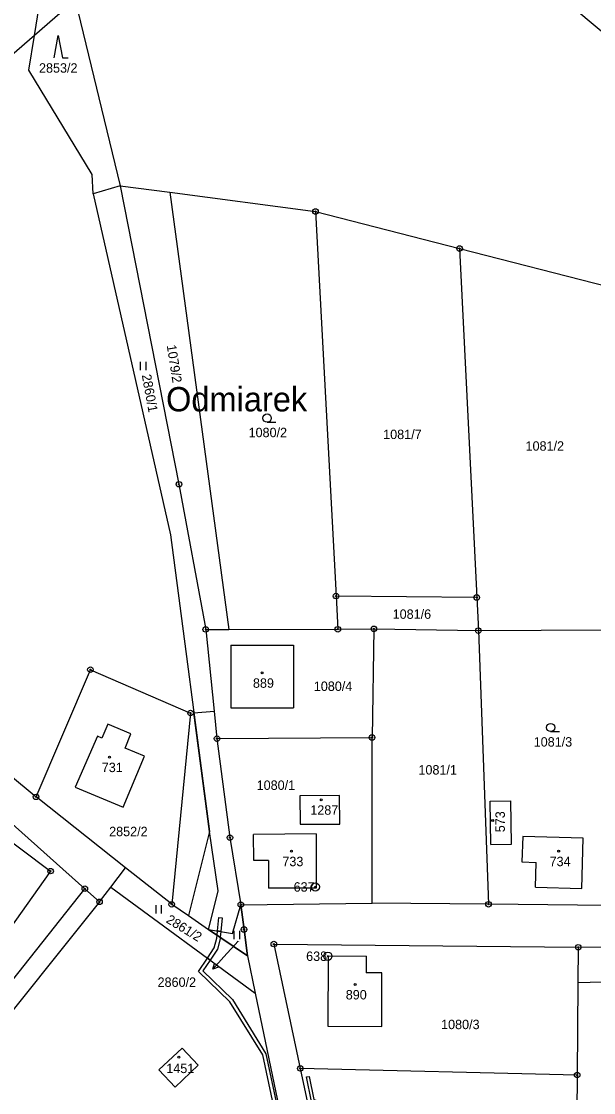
# Model space of a CAD drawing. Extents: x -439246 to -433691, y -1130252 to -1121148.
# Drawn here: x -438567.6 to -438464.2, y -1123676.3 to -1123482.7 of the extents above; entities that cross this region are included whole.
import ezdxf

# ---------------------------------------------------------------- set-up
doc = ezdxf.new("R2010")
doc.units = 0
for name, color, linetype in [('Vrstva 1', 7, 'Continuous'), ('Vrstva 15', 7, 'Continuous'), ('Vrstva 16', 7, 'Continuous'), ('Vrstva 17', 7, 'Continuous'), ('Vrstva 18', 7, 'Continuous'), ('Vrstva 19', 7, 'Continuous'), ('Vrstva 24', 7, 'Continuous'), ('Vrstva 25', 7, 'Continuous'), ('Vrstva 3', 7, 'Continuous'), ('Vrstva 30', 7, 'Continuous'), ('Vrstva 37', 7, 'Continuous')]:
    doc.layers.add(name, color=color, linetype=linetype)

msp = doc.modelspace()

# ---------------------------------------------------------------- linework, layer by layer
at = {"layer": 'Vrstva 1'}
for p, q in [((-438542.74, -1123672.17), (-438538.53, -1123668.22)), ((-438538.53, -1123668.22), (-438535.62, -1123671.33)), ((-438535.62, -1123671.33), (-438539.83, -1123675.27)), ((-438539.83, -1123675.27), (-438542.74, -1123672.17))]:
    msp.add_line(p, q, dxfattribs=at)
for points in [[(-438565.24, -1123485.24), (-438563.53, -1123474.69)], [(-438557.84, -1123478.82), (-438565.24, -1123485.24)], [(-438557.84, -1123478.82), (-438549.72, -1123512.39)], [(-438469.05, -1123479.23), (-438456.3, -1123489.9)], [(-438565.24, -1123485.24), (-438610.83, -1123524.79)], [(-438566.26, -1123491.51), (-438565.24, -1123485.24)], [(-438554.79, -1123510.4), (-438566.26, -1123491.51)], [(-438554.64, -1123513.89), (-438554.79, -1123510.4)], [(-438549.72, -1123512.39), (-438554.64, -1123513.89)], [(-438549.72, -1123512.39), (-438540.78, -1123513.57)], [(-438549.72, -1123512.39), (-438539.12, -1123566.34)], [(-438554.64, -1123513.89), (-438540.67, -1123575.51)], [(-438540.78, -1123513.57), (-438514.45, -1123517.05)], [(-438540.78, -1123513.57), (-438530.12, -1123592.57)], [(-438514.45, -1123517.05), (-438488.42, -1123523.74)], [(-438514.45, -1123517.05), (-438510.74, -1123586.55)], [(-438488.42, -1123523.74), (-438461.66, -1123530.63)], [(-438488.42, -1123523.74), (-438485.32, -1123586.81)], [(-438539.12, -1123566.34), (-438534.28, -1123592.58)], [(-438540.67, -1123575.51), (-438533.6, -1123629.1)], [(-438510.74, -1123586.55), (-438510.42, -1123592.55)], [(-438485.32, -1123586.81), (-438510.74, -1123586.55)], [(-438485.32, -1123586.81), (-438485.03, -1123592.79)], [(-438604.93, -1123589.57), (-438564.93, -1123622.84)], [(-438534.28, -1123592.58), (-438530.12, -1123592.57)], [(-438530.12, -1123592.57), (-438510.42, -1123592.55)], [(-438510.42, -1123592.55), (-438503.9, -1123592.47)], [(-438503.9, -1123592.47), (-438504.24, -1123612.11)], [(-438503.9, -1123592.47), (-438485.03, -1123592.79)], [(-438534.28, -1123592.58), (-438532.76, -1123607.36)], [(-438485.03, -1123592.79), (-438462.35, -1123592.68)], [(-438485.03, -1123592.79), (-438483.19, -1123642.24)], [(-438529.74, -1123595.4), (-438529.77, -1123606.74)], [(-438529.74, -1123595.4), (-438518.41, -1123595.43)], [(-438518.41, -1123595.43), (-438518.44, -1123606.77)], [(-438604.01, -1123596.66), (-438556.13, -1123639.43)], [(-438564.93, -1123622.84), (-438555.11, -1123599.85)], [(-438555.11, -1123599.85), (-438537.02, -1123607.68)], [(-438537.02, -1123607.68), (-438540.42, -1123642.25)], [(-438532.76, -1123607.36), (-438532.25, -1123612.31)], [(-438529.77, -1123606.74), (-438518.44, -1123606.77)], [(-438551.99, -1123609.72), (-438553.03, -1123612.21)], [(-438547.79, -1123611.47), (-438551.99, -1123609.72)], [(-438553.86, -1123611.86), (-438557.89, -1123621.07)], [(-438553.03, -1123612.21), (-438553.86, -1123611.86)], [(-438548.85, -1123614.01), (-438547.79, -1123611.47)], [(-438594.06, -1123612.41), (-438562.31, -1123636.25)], [(-438532.25, -1123612.31), (-438504.24, -1123612.11)], [(-438532.25, -1123612.31), (-438529.91, -1123630.2)], [(-438504.19, -1123642.04), (-438504.24, -1123612.11)], [(-438549.2, -1123624.7), (-438545.35, -1123615.47)], [(-438545.35, -1123615.47), (-438548.85, -1123614.01)], [(-438557.89, -1123621.07), (-438549.2, -1123624.7)], [(-438548.78, -1123635.63), (-438564.93, -1123622.84)], [(-438510.11, -1123622.61), (-438517.29, -1123622.63)], [(-438517.29, -1123622.63), (-438517.23, -1123627.79)], [(-438510.05, -1123627.75), (-438510.11, -1123622.61)], [(-438482.89, -1123623.63), (-438479.15, -1123623.56)], [(-438482.75, -1123631.43), (-438482.89, -1123623.63)], [(-438479.01, -1123631.36), (-438479.15, -1123623.56)], [(-438533.6, -1123629.1), (-438537.41, -1123644.3)], [(-438517.23, -1123627.79), (-438510.05, -1123627.75)], [(-438529.91, -1123630.2), (-438527.94, -1123642.32)], [(-438514.32, -1123629.52), (-438525.63, -1123629.66)], [(-438525.57, -1123634.35), (-438525.63, -1123629.66)], [(-438514.32, -1123629.52), (-438514.32, -1123639.31)], [(-438476.97, -1123630.01), (-438477.2, -1123634.58)], [(-438466.11, -1123630.28), (-438476.97, -1123630.01)], [(-438466.34, -1123639.38), (-438466.11, -1123630.28)], [(-438482.75, -1123631.43), (-438479.01, -1123631.36)], [(-438522.96, -1123634.35), (-438525.57, -1123634.35)], [(-438522.96, -1123634.35), (-438522.96, -1123639.31)], [(-438477.2, -1123634.58), (-438474.6, -1123634.67)], [(-438474.71, -1123639.17), (-438474.6, -1123634.67)], [(-438562.31, -1123636.25), (-438573.93, -1123652.57)], [(-438551.44, -1123639.14), (-438548.78, -1123635.63)], [(-438540.42, -1123642.25), (-438548.78, -1123635.63)], [(-438587.9, -1123679.55), (-438556.13, -1123639.43)], [(-438556.13, -1123639.43), (-438553.46, -1123641.81)], [(-438553.46, -1123641.81), (-438551.44, -1123639.14)], [(-438551.44, -1123639.14), (-438525.33, -1123658.29)], [(-438514.32, -1123639.31), (-438522.96, -1123639.31)], [(-438474.71, -1123639.17), (-438466.34, -1123639.38)], [(-438553.46, -1123641.81), (-438597.02, -1123696.21)], [(-438540.42, -1123642.25), (-438537.41, -1123644.3)], [(-438533.75, -1123646.78), (-438529.44, -1123647.54), (-438527.94, -1123642.32)], [(-438527.94, -1123642.32), (-438504.19, -1123642.04)], [(-438527.36, -1123646.8), (-438527.94, -1123642.32)], [(-438483.19, -1123642.24), (-438504.19, -1123642.04)], [(-438461.74, -1123642.44), (-438483.19, -1123642.24)], [(-438537.41, -1123644.3), (-438533.75, -1123646.78)], [(-438533.75, -1123646.78), (-438526.74, -1123651.54)], [(-438526.74, -1123651.54), (-438527.36, -1123646.8)], [(-438521.97, -1123649.43), (-438466.98, -1123650.01)], [(-438521.97, -1123649.43), (-438517.19, -1123671.91)], [(-438466.98, -1123650.01), (-438467.04, -1123656.42)], [(-438440.72, -1123650.38), (-438466.98, -1123650.01)], [(-438526.74, -1123651.54), (-438525.33, -1123658.29)], [(-438512.18, -1123651.68), (-438512.21, -1123664.28)], [(-438505.31, -1123651.65), (-438512.18, -1123651.68)], [(-438505.31, -1123651.65), (-438505.3, -1123654.65)], [(-438502.45, -1123654.66), (-438505.3, -1123654.65)], [(-438502.47, -1123664.3), (-438502.45, -1123654.66)], [(-438467.04, -1123656.42), (-438467.18, -1123673.1)], [(-438458.09, -1123656.2), (-438467.04, -1123656.42)], [(-438525.33, -1123658.29), (-438515.45, -1123705.77)], [(-438512.21, -1123664.28), (-438502.47, -1123664.3)], [(-438467.18, -1123673.1), (-438517.19, -1123671.91)], [(-438517.19, -1123671.91), (-438510.13, -1123705.13)], [(-438467.18, -1123673.1), (-438467.4, -1123700.01)]]:
    msp.add_lwpolyline(points, dxfattribs=at)
at = {"layer": 'Vrstva 16'}
msp.add_line((-438530.98, -1123651.77), (-438533, -1123653.99), dxfattribs=at)
for points in [[(-438528.39, -1123648.92), (-438530.98, -1123651.77)], [(-438531.95, -1123653.59), (-438533, -1123653.99), (-438532.69, -1123652.92)]]:
    msp.add_lwpolyline(points, dxfattribs=at)
at = {"layer": 'Vrstva 24'}
for centre, radius in [((-438514.45, -1123517.05), 0.5), ((-438514.45, -1123517.05), 0.1), ((-438488.42, -1123523.74), 0.5), ((-438488.42, -1123523.74), 0.1), ((-438539.12, -1123566.34), 0.5), ((-438539.12, -1123566.34), 0.1), ((-438510.74, -1123586.55), 0.5), ((-438510.74, -1123586.55), 0.1), ((-438485.32, -1123586.81), 0.5), ((-438485.32, -1123586.81), 0.1), ((-438534.28, -1123592.58), 0.5), ((-438534.28, -1123592.58), 0.1), ((-438510.42, -1123592.55), 0.5), ((-438510.42, -1123592.55), 0.1), ((-438503.9, -1123592.47), 0.5), ((-438503.9, -1123592.47), 0.1), ((-438485.03, -1123592.79), 0.5), ((-438485.03, -1123592.79), 0.1), ((-438555.11, -1123599.85), 0.5), ((-438555.11, -1123599.85), 0.1), ((-438537.02, -1123607.68), 0.5), ((-438537.02, -1123607.68), 0.1), ((-438532.25, -1123612.31), 0.5), ((-438504.24, -1123612.11), 0.5), ((-438532.25, -1123612.31), 0.1), ((-438504.24, -1123612.11), 0.1), ((-438564.93, -1123622.84), 0.5), ((-438564.93, -1123622.84), 0.1), ((-438529.91, -1123630.2), 0.5), ((-438529.91, -1123630.2), 0.1), ((-438562.31, -1123636.25), 0.5), ((-438562.31, -1123636.25), 0.1), ((-438556.13, -1123639.43), 0.5), ((-438514.47, -1123639.11), 0.75), ((-438514.47, -1123639.11), 0.1), ((-438556.13, -1123639.43), 0.1), ((-438553.46, -1123641.81), 0.5), ((-438553.46, -1123641.81), 0.1), ((-438540.42, -1123642.25), 0.5), ((-438540.42, -1123642.25), 0.1), ((-438527.94, -1123642.32), 0.5), ((-438527.94, -1123642.32), 0.1), ((-438483.19, -1123642.24), 0.5), ((-438483.19, -1123642.24), 0.1), ((-438527.36, -1123646.8), 0.5), ((-438527.36, -1123646.8), 0.1), ((-438521.97, -1123649.43), 0.5), ((-438521.97, -1123649.43), 0.1), ((-438466.98, -1123650.01), 0.5), ((-438466.98, -1123650.01), 0.1), ((-438512.22, -1123651.63), 0.75), ((-438512.22, -1123651.63), 0.1), ((-438517.19, -1123671.91), 0.5), ((-438517.19, -1123671.91), 0.1), ((-438467.18, -1123673.1), 0.5), ((-438467.18, -1123673.1), 0.1)]:
    msp.add_circle(centre, radius, dxfattribs=at)
at = {"layer": 'Vrstva 25'}
for p, q in [((-438546.06, -1123545.72), (-438546.06, -1123544.22)), ((-438545.06, -1123545.72), (-438545.06, -1123544.22)), ((-438523.19, -1123555.14), (-438521.59, -1123555.14)), ((-438471.97, -1123611.05), (-438470.37, -1123611.05)), ((-438543.26, -1123643.89), (-438543.26, -1123642.39)), ((-438542.26, -1123643.89), (-438542.26, -1123642.39)), ((-438529.12, -1123648.54), (-438529.12, -1123647.04)), ((-438528.12, -1123648.54), (-438528.12, -1123647.04))]:
    msp.add_line(p, q, dxfattribs=at)
msp.add_lwpolyline([(-438561.66, -1123489.27), (-438560.96, -1123485.27), (-438560.16, -1123489.27), (-438559.16, -1123489.27)], dxfattribs=at)
for centre, radius in [((-438523.19, -1123554.39), 0.75), ((-438524.11, -1123600.42), 0.175), ((-438471.97, -1123610.3), 0.75), ((-438551.65, -1123615.66), 0.175), ((-438513.4, -1123623.36), 0.175), ((-438482.44, -1123627.1), 0.175), ((-438518.81, -1123632.66), 0.175), ((-438470.52, -1123632.66), 0.175), ((-438507.28, -1123656.74), 0.175), ((-438539.14, -1123669.87), 0.175)]:
    msp.add_circle(centre, radius, dxfattribs=at)
at = {"layer": 'Vrstva 3'}
for points in [[(-438529.74, -1123595.4), (-438529.77, -1123606.74)], [(-438529.74, -1123595.4), (-438518.41, -1123595.43)], [(-438518.41, -1123595.43), (-438518.44, -1123606.77)], [(-438529.77, -1123606.74), (-438518.44, -1123606.77)], [(-438551.99, -1123609.72), (-438553.03, -1123612.21)], [(-438547.79, -1123611.47), (-438551.99, -1123609.72)], [(-438553.86, -1123611.86), (-438557.89, -1123621.07)], [(-438553.03, -1123612.21), (-438553.86, -1123611.86)], [(-438548.85, -1123614.01), (-438547.79, -1123611.47)], [(-438549.2, -1123624.7), (-438545.35, -1123615.47)], [(-438545.35, -1123615.47), (-438548.85, -1123614.01)], [(-438557.89, -1123621.07), (-438549.2, -1123624.7)], [(-438510.11, -1123622.61), (-438517.29, -1123622.63)], [(-438517.29, -1123622.63), (-438517.23, -1123627.79)], [(-438510.05, -1123627.75), (-438510.11, -1123622.61)], [(-438482.89, -1123623.63), (-438479.15, -1123623.56)], [(-438482.75, -1123631.43), (-438482.89, -1123623.63)], [(-438479.01, -1123631.36), (-438479.15, -1123623.56)], [(-438517.23, -1123627.79), (-438510.05, -1123627.75)], [(-438514.32, -1123629.52), (-438525.63, -1123629.66)], [(-438525.57, -1123634.35), (-438525.63, -1123629.66)], [(-438514.32, -1123629.52), (-438514.32, -1123639.31)], [(-438476.97, -1123630.01), (-438477.2, -1123634.58)], [(-438466.11, -1123630.28), (-438476.97, -1123630.01)], [(-438466.34, -1123639.38), (-438466.11, -1123630.28)], [(-438482.75, -1123631.43), (-438479.01, -1123631.36)], [(-438522.96, -1123634.35), (-438525.57, -1123634.35)], [(-438522.96, -1123634.35), (-438522.96, -1123639.31)], [(-438477.2, -1123634.58), (-438474.6, -1123634.67)], [(-438474.71, -1123639.17), (-438474.6, -1123634.67)], [(-438514.32, -1123639.31), (-438522.96, -1123639.31)], [(-438474.71, -1123639.17), (-438466.34, -1123639.38)], [(-438512.18, -1123651.68), (-438512.21, -1123664.28)], [(-438505.31, -1123651.65), (-438512.18, -1123651.68)], [(-438505.31, -1123651.65), (-438505.3, -1123654.65)], [(-438502.45, -1123654.66), (-438505.3, -1123654.65)], [(-438502.47, -1123664.3), (-438502.45, -1123654.66)], [(-438512.21, -1123664.28), (-438502.47, -1123664.3)], [(-438542.74, -1123672.17), (-438538.53, -1123668.22)], [(-438538.53, -1123668.22), (-438535.62, -1123671.33)], [(-438535.62, -1123671.33), (-438539.83, -1123675.27)], [(-438539.83, -1123675.27), (-438542.74, -1123672.17)]]:
    msp.add_lwpolyline(points, dxfattribs=at)
at = {"layer": 'Vrstva 30'}
for points in [[(-438536.43, -1123607.64), (-438532.76, -1123607.36), (-438532.25, -1123612.31), (-438529.91, -1123630.2), (-438527.94, -1123642.32), (-438527.36, -1123646.8), (-438526.74, -1123651.54), (-438533.75, -1123646.78), (-438533.23, -1123644.7), (-438532.01, -1123639.82)], [(-438533.6, -1123629.1), (-438536.43, -1123607.64)], [(-438532.01, -1123639.82), (-438533.6, -1123629.1)], [(-438531.57, -1123647.16), (-438532.17, -1123647.06), (-438531.92, -1123644.63), (-438531.32, -1123644.69), (-438531.57, -1123647.16)], [(-438532.17, -1123647.06), (-438531.57, -1123647.16), (-438531.67, -1123648.19), (-438531.7, -1123648.49), (-438532.17, -1123650.36), (-438533.47, -1123652.32), (-438533.96, -1123651.96), (-438532.73, -1123650.12), (-438532.3, -1123648.39), (-438532.24, -1123647.8), (-438532.17, -1123647.06)], [(-438516.17, -1123706.15), (-438523.97, -1123669.47), (-438529.9, -1123659.85), (-438535.56, -1123654.38), (-438533.96, -1123651.96), (-438533.47, -1123652.32)], [(-438533.47, -1123652.32), (-438534.78, -1123654.3), (-438529.42, -1123659.47), (-438523.41, -1123669.25), (-438515.61, -1123705.86), (-438516.17, -1123706.15)], [(-438516.1, -1123673.44), (-438515.61, -1123673.34), (-438514.75, -1123677.54), (-438509.66, -1123679.32), (-438504.46, -1123680.42), (-438496.97, -1123680.63), (-438491.92, -1123681.17), (-438489.46, -1123683.19), (-438487.91, -1123685.31), (-438488.31, -1123685.6), (-438489.82, -1123683.54), (-438492.13, -1123681.65), (-438497.01, -1123681.13), (-438504.53, -1123680.92), (-438509.79, -1123679.8), (-438515.18, -1123677.91)], [(-438515.18, -1123677.91), (-438516.1, -1123673.44)]]:
    msp.add_lwpolyline(points, dxfattribs=at)
at = {"layer": 'Vrstva 37'}
for centre in [(-438524.11, -1123600.42), (-438551.65, -1123615.66), (-438513.4, -1123623.36), (-438482.44, -1123627.1), (-438518.81, -1123632.66), (-438470.52, -1123632.66), (-438507.28, -1123656.74), (-438539.14, -1123669.87)]:
    msp.add_circle(centre, 0.175, dxfattribs=at)

# ---------------------------------------------------------------- texts
at = {"layer": 'Vrstva 15'}
msp.add_text('Odmiarek', height=4.4, dxfattribs=at).set_placement((-438541.45, -1123553.18))
at = {"layer": 'Vrstva 16'}
msp.add_text('2860/2', height=1.7, dxfattribs=at).set_placement((-438542.98, -1123657.17))
at = {"layer": 'Vrstva 17'}
for s, p in [('637', (-438518.4, -1123639.96)), ('638', (-438516.14, -1123652.48))]:
    msp.add_text(s, height=1.7, dxfattribs=at).set_placement(p)
at = {"layer": 'Vrstva 18'}
for s, height, p in [('2853/2', 1.7, (-438564.4, -1123491.97)), ('1080/2', 1.7, (-438526.54, -1123557.84)), ('1081/7', 1.7, (-438502.22, -1123558.18)), ('1081/2', 1.7, (-438476.5, -1123560.28)), ('1081/6', 1.7, (-438500.51, -1123590.66)), ('1080/4', 1.7, (-438514.75, -1123603.69)), ('1081/3', 1.7, (-438475.03, -1123613.75)), ('1081/1', 1.7, (-438495.85, -1123618.8)), ('1080/1', 1.7, (-438525.08, -1123621.57)), ('2852/2', 1.7, (-438551.73, -1123629.94)), ('2860/2', 0.1, (-438528.62, -1123648.92)), ('1080/3', 1.7, (-438491.76, -1123664.81))]:
    msp.add_text(s, height=height, dxfattribs=at).set_placement(p)
for s, rotation, p in [('1079/2', 278.8662, (-438541.33, -1123541.26)), ('2860/1', 280.3612, (-438545.84, -1123546.61)), ('2861/2', 328.4356, (-438541.58, -1123645.44))]:
    msp.add_text(s, height=1.7, rotation=rotation, dxfattribs=at).set_placement(p)
at = {"layer": 'Vrstva 19'}
for s, p in [('889', (-438525.75, -1123603.12)), ('731', (-438553.06, -1123618.36)), ('1287', (-438515.39, -1123626.06)), ('733', (-438520.43, -1123635.36)), ('734', (-438472.16, -1123635.36)), ('890', (-438508.98, -1123659.44)), ('1451', (-438541.41, -1123672.75))]:
    msp.add_text(s, height=1.7, dxfattribs=at).set_placement(p)
msp.add_text('573', height=1.7, rotation=90, dxfattribs=at).set_placement((-438480.24, -1123629.23))

doc.saveas('drawing.dxf')
